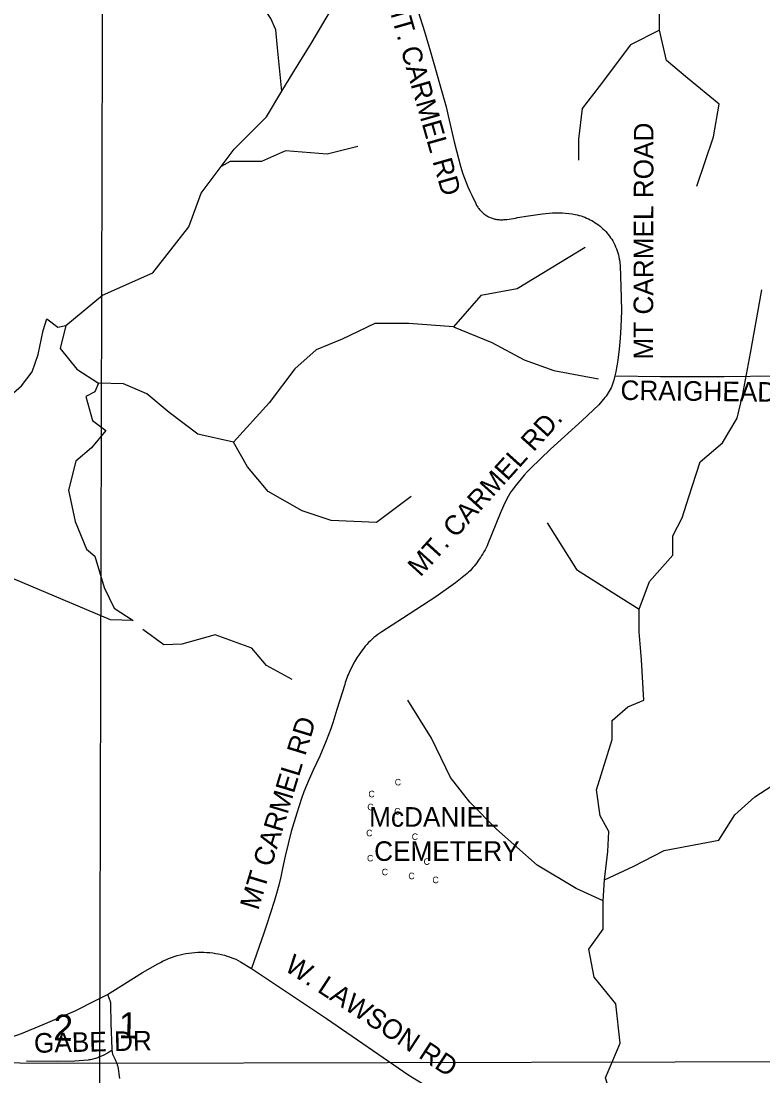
# Model space of a CAD drawing. Extents: x 1670563 to 1761545, y 515755 to 578944.
# Drawn here: x 1687923 to 1690764, y 528045 to 532087 of the extents above; entities that cross this region are included whole.
import ezdxf

# ---------------------------------------------------------------- set-up
doc = ezdxf.new("R2010")
doc.units = 0
for name, color, linetype in [('5_sectionlines', 7, 'Continuous'), ('62_text', 7, 'Continuous'), ('CEMETERY', 7, 'Continuous'), ('Cross', 7, 'Continuous'), ('SHP_LINE', 7, 'Continuous'), ('STREETCL', 7, 'Continuous'), ('STRNAMES', 7, 'Continuous')]:
    doc.layers.add(name, color=color, linetype=linetype)

msp = doc.modelspace()

# ---------------------------------------------------------------- linework, layer by layer
at = {"layer": '5_sectionlines'}
for points in [[(1688236.6, 517584.7), (1688228.1, 522753.5), (1688224.2, 528093.7), (1688238.5, 533490)], [(1683015, 528116), (1688224.2, 528093.7), (1693732, 528106.5)]]:
    msp.add_lwpolyline(points, dxfattribs=at)
at = {"layer": 'SHP_LINE'}
for points in [[(1690368, 532052), (1690368, 532203), (1690376, 532345), (1690428, 532448), (1690415, 532525), (1690450, 532594), (1690497, 532667)], [(1688922, 531818), (1688905, 531984), (1688898, 532053), (1688879, 532097), (1688854, 532135), (1688816, 532160), (1688791, 532198), (1688766, 532242), (1688753, 532286), (1688722, 532324), (1688722, 532374), (1688722, 532418), (1688722, 532462), (1688716, 532488)], [(1688922, 531818), (1688968, 531894), (1689034, 532001), (1689189, 532266)], [(1690368, 532052), (1690256, 531996), (1690136, 531837), (1690071, 531752), (1690058, 531635), (1690058, 531554)], [(1690510, 531455), (1690574, 531644), (1690596, 531769), (1690475, 531868), (1690394, 531936), (1690368, 532052)], [(1688095, 530920), (1688235, 531037), (1688428, 531123), (1688565, 531299), (1688613, 531428), (1688739, 531596), (1688863, 531720), (1688922, 531818)], [(1689212, 531606), (1689095, 531577), (1688936, 531590), (1688844, 531549), (1688724, 531549), (1688689, 531530)], [(1690083, 531220), (1689823, 531061), (1689684, 531036), (1689579, 530916)], [(1690157, 528797), (1690170, 528905), (1690174, 528982), (1690140, 529042), (1690127, 529141), (1690187, 529334), (1690187, 529407), (1690247, 529459), (1690307, 529485), (1690299, 529640), (1690290, 529747), (1690290, 529833), (1690329, 529940), (1690419, 530041), (1690419, 530114), (1690454, 530183), (1690480, 530264), (1690523, 530398), (1690609, 530471), (1690665, 530565), (1690686, 530651), (1690716, 530814), (1690759, 531057)], [(1687874, 530645), (1687924, 530689), (1687965, 530743), (1687988, 530810), (1688007, 530901), (1688022, 530946), (1688064, 530914), (1688095, 530920), (1688073, 530832), (1688136, 530753), (1688219, 530699), (1688206, 530667), (1688171, 530648), (1688197, 530556), (1688247, 530518), (1688193, 530452), (1688133, 530401), (1688105, 530290), (1688130, 530170), (1688174, 530063), (1688206, 530037), (1688241, 529917), (1688279, 529838), (1688352, 529790), (1688266, 529793)], [(1689579, 530916), (1689408, 530928), (1689278, 530928), (1689152, 530868), (1689053, 530827), (1688971, 530754), (1688873, 530624), (1688737, 530473), (1688600, 530504), (1688490, 530587), (1688404, 530659), (1688315, 530697), (1688219, 530699)], [(1689579, 530916), (1689725, 530856), (1689849, 530789), (1689963, 530748), (1690134, 530716)], [(1689417, 530265), (1689284, 530166), (1689110, 530173), (1688999, 530211), (1688869, 530284), (1688790, 530379), (1688737, 530473)], [(1688266, 529793), (1687440, 530142)], [(1689938, 530165), (1690050, 529985), (1690187, 529899), (1690290, 529833)], [(1688961, 529564), (1688863, 529618), (1688806, 529684), (1688666, 529735), (1688539, 529700), (1688470, 529697), (1688389, 529756)], [(1690152, 528716), (1690049, 528763), (1689899, 528853), (1689744, 528991), (1689641, 529094), (1689567, 529188), (1689494, 529339), (1689404, 529485)], [(1690157, 528797), (1690269, 528849), (1690385, 528909), (1690595, 528948), (1690656, 529046), (1690733, 529115), (1690819, 529171)], [(1690152, 528716), (1690157, 528797)], [(1690320, 527578), (1690209, 527685), (1690200, 527913), (1690161, 528038), (1690217, 528171), (1690200, 528321), (1690118, 528423), (1690097, 528531), (1690152, 528608), (1690152, 528716)]]:
    msp.add_lwpolyline(points, dxfattribs=at)
at = {"layer": 'STREETCL'}
for points in [[(1689427.5, 532177), (1689467.8, 532046.9), (1689490.8, 531968.6), (1689550.8, 531759.1), (1689558, 531724.6), (1689581.6, 531624), (1689589.9, 531589.5), (1689597.5, 531560.1), (1689605.7, 531530.8), (1689614.8, 531501.8), (1689620.6, 531484.9), (1689626.9, 531468.2), (1689633.8, 531451.8), (1689641.3, 531435.5), (1689649.3, 531419.6), (1689664, 531387.7), (1689665.7, 531384.3), (1689667.5, 531381), (1689669.4, 531377.8), (1689671.4, 531374.6), (1689673.5, 531371.5), (1689675.7, 531368.5), (1689678, 531365.5), (1689680.4, 531362.6), (1689683, 531359.9), (1689685.6, 531357.2), (1689688.3, 531354.6), (1689691.1, 531352.1), (1689694, 531349.6), (1689696.9, 531347.3), (1689700, 531345.1), (1689703.1, 531343), (1689706.3, 531341.1), (1689709.6, 531339.2), (1689712.9, 531337.4), (1689716.3, 531335.8), (1689719.7, 531334.3), (1689723.2, 531332.9), (1689726.7, 531331.6), (1689730.3, 531330.4), (1689733.9, 531329.4), (1689737.5, 531328.5), (1689741.2, 531327.7), (1689744.9, 531327.1), (1689748.6, 531326.6), (1689752.4, 531326.2), (1689756.1, 531325.9), (1689759.9, 531325.8), (1689763.6, 531325.8), (1689767.4, 531326), (1689771.1, 531326.2), (1689774.9, 531326.6), (1689783.2, 531327.2), (1689791.5, 531328), (1689799.7, 531329), (1689808, 531330.4), (1689816.1, 531331.9), (1689824.2, 531333.8), (1689866.2, 531341.1), (1689892.6, 531345.2), (1689919.1, 531348.5), (1689945.7, 531351.2), (1689958.2, 531352), (1689970.7, 531352.5), (1689983.2, 531352.4), (1689995.7, 531352), (1690008.2, 531351.1), (1690020.6, 531349.7), (1690033, 531347.9), (1690045.3, 531345.7), (1690052.6, 531344.1), (1690059.9, 531342.3), (1690067.2, 531340.2), (1690074.3, 531337.8), (1690081.4, 531335.2), (1690088.4, 531332.4), (1690095.2, 531329.3), (1690102, 531325.9), (1690108.6, 531322.4), (1690115.2, 531318.6), (1690121.5, 531314.6), (1690127.8, 531310.3), (1690133.8, 531305.9), (1690139.8, 531301.2), (1690145.5, 531296.3), (1690151.1, 531291.3), (1690156.5, 531286), (1690161.7, 531280.6), (1690166.7, 531275), (1690171.6, 531269.2), (1690176.2, 531263.2), (1690180.6, 531257.1), (1690184.8, 531250.8), (1690188.8, 531244.4), (1690192.6, 531237.2), (1690196.1, 531229.8), (1690199.4, 531222.2), (1690202.5, 531214.6), (1690205.3, 531206.9), (1690207.8, 531199.1), (1690210, 531191.2), (1690212, 531183.2), (1690213.7, 531175.1), (1690215.1, 531167.1), (1690216.2, 531158.9), (1690217.1, 531150.7), (1690220.8, 531027), (1690221.7, 530976.4), (1690219.1, 530914.1), (1690216.8, 530871.9), (1690213.2, 530829.8), (1690208.1, 530787.8), (1690206, 530772.8), (1690203.4, 530757.8), (1690200.5, 530742.9), (1690197.1, 530728.1)], [(1690197.1, 530728.1), (1690192.8, 530711.6), (1690188, 530695.3), (1690185.1, 530688.6), (1690182, 530681.9), (1690178.6, 530675.4), (1690175.1, 530668.9), (1690171.3, 530662.6), (1690167.4, 530656.4), (1690163.3, 530650.4), (1690158.9, 530644.4), (1690135.8, 530616.9), (1690071.1, 530557.1), (1689950.2, 530446.2), (1689874, 530372.3), (1689861.3, 530359.6), (1689849.1, 530346.6), (1689837.3, 530333.2), (1689825.9, 530319.5), (1689814.9, 530305.4), (1689804.3, 530290.9), (1689798.7, 530282.6), (1689793.3, 530274.2), (1689788.2, 530265.5), (1689783.3, 530256.8), (1689778.7, 530247.8), (1689774.4, 530238.7), (1689770.4, 530229.5), (1689758, 530200.8), (1689710.4, 530083.8), (1689707.1, 530075.9), (1689703.5, 530068.2), (1689699.6, 530060.6), (1689695.6, 530053.2), (1689691.2, 530045.9), (1689686.6, 530038.7), (1689681.8, 530031.7), (1689676.8, 530024.8), (1689672.5, 530018.1), (1689668, 530011.5), (1689663.3, 530005.1), (1689658.3, 529998.9), (1689653.2, 529992.8), (1689647.8, 529986.9), (1689642.3, 529981.1), (1689636.6, 529975.6), (1689630.7, 529970.2), (1689624.6, 529965.1), (1689586.6, 529934.6), (1689511.7, 529880.4), (1689384.1, 529798.4), (1689304.5, 529747.2), (1689296.7, 529742), (1689289, 529736.6), (1689281.6, 529730.8), (1689274.3, 529724.9), (1689267.2, 529718.7), (1689260.4, 529712.2), (1689253.7, 529705.5), (1689247.3, 529698.7), (1689241.1, 529691.6), (1689235.2, 529684.3), (1689226.1, 529672.3), (1689217.3, 529659.9), (1689209, 529647.3), (1689201.1, 529634.4), (1689180.7, 529594.2), (1689177.4, 529587.4), (1689174.4, 529580.6), (1689171.5, 529573.6), (1689168.9, 529566.6), (1689166.6, 529559.5), (1689164.4, 529552.3), (1689162.5, 529545), (1689132.3, 529449), (1689116.4, 529398.2), (1689108.7, 529374.7), (1689100.3, 529351.5), (1689091.1, 529328.6), (1689066.9, 529270), (1689041.6, 529216.3), (1689026.5, 529182.4), (1689016.1, 529158), (1689006.3, 529133.4), (1688997.2, 529108.5), (1688987.7, 529080.6), (1688978.7, 529052.5), (1688957.7, 528981.5), (1688945.1, 528934.5), (1688933.9, 528887.1), (1688924.1, 528839.5), (1688917.5, 528807.5), (1688909.9, 528775.8), (1688901.3, 528744.3), (1688891.8, 528713), (1688863.8, 528626.3), (1688852.9, 528591.5), (1688805.2, 528456.8)], [(1690197.1, 530728.1), (1690371.8, 530724.6), (1690614.8, 530725.5), (1690815.7, 530727.2), (1691059.7, 530728), (1691241.7, 530728.5)], [(1688254, 528357.7), (1688264.5, 528363.8), (1688274.9, 528370.2), (1688318.9, 528397.6), (1688387.8, 528440.9), (1688446.8, 528474.8), (1688456.8, 528480.3), (1688467.1, 528485.5), (1688477.5, 528490.4), (1688488, 528494.8), (1688498.7, 528498.9), (1688509.6, 528502.7), (1688520.5, 528506), (1688531.6, 528509), (1688542.8, 528511.6), (1688554, 528513.9), (1688565.3, 528515.7), (1688576.7, 528517.2), (1688588.1, 528518.2), (1688599.6, 528518.9), (1688611, 528519.2), (1688622.5, 528519.1), (1688634, 528518.6), (1688645.4, 528517.7), (1688656.8, 528516.4), (1688668.1, 528514.7), (1688679.4, 528512.7), (1688690.6, 528510.2), (1688701.7, 528507.4), (1688712.7, 528504.2), (1688723.6, 528500.6), (1688734.4, 528496.7), (1688745, 528492.3), (1688762.7, 528482.8), (1688805.2, 528456.8)], [(1688805.2, 528456.8), (1689092.1, 528264.8), (1689407.2, 528048.4), (1689518.3, 527980.5), (1689721.9, 527864.4), (1689956.4, 527723.2), (1690261.8, 527540.4), (1690501.7, 527409.2), (1690754.3, 527259.6), (1690976.7, 527124.2), (1691122.4, 527034.4)], [(1687846, 528179.5), (1687924.4, 528208.2), (1688008, 528242.3), (1688130.3, 528295.1), (1688208.4, 528334.2), (1688223.8, 528341.6), (1688239, 528349.4), (1688254, 528357.7)], [(1688253.9, 528357.8), (1688260.4, 528340.6), (1688262.3, 528335.8), (1688262.8, 528334.4), (1688263.3, 528333), (1688263.8, 528331.5), (1688264.2, 528330.1), (1688264.5, 528328.6), (1688264.8, 528327.1), (1688265, 528325.6), (1688265.2, 528324.1), (1688265.4, 528322.6), (1688265.5, 528321.1), (1688265.5, 528319.6), (1688266.4, 528245.9), (1688270.3, 528148.7), (1688270.4, 528146.5), (1688270.6, 528144.3), (1688270.8, 528142.1)], [(1688270.8, 528142.1), (1688253.3, 528132.3), (1688237.3, 528123.4), (1688221.3, 528116.7), (1688216.8, 528115), (1688212.3, 528113.3), (1688207.7, 528111.8), (1688203.1, 528110.5), (1688198.4, 528109.2), (1688193.7, 528108.2), (1688188.9, 528107.3), (1688184.1, 528106.6), (1688179.3, 528106), (1688127, 528101.5), (1688063.9, 528100), (1687943.5, 528102.2)], [(1688270.8, 528142.1), (1688271.2, 528139.3), (1688271.7, 528136.5), (1688272.3, 528133.8), (1688273, 528131), (1688273.7, 528128.3), (1688274.6, 528125.6), (1688275.6, 528122.9), (1688276.6, 528120.3), (1688277.8, 528117.7), (1688279, 528115.1), (1688280.4, 528112.6), (1688281.8, 528110.2), (1688283.3, 528107.4), (1688284.8, 528104.6), (1688286.2, 528101.8), (1688287.5, 528098.9), (1688288.6, 528096), (1688289.7, 528093.1), (1688290.7, 528090.1), (1688291.5, 528087.1), (1688292.3, 528084), (1688293, 528080.9), (1688300, 528035.3)]]:
    msp.add_lwpolyline(points, dxfattribs=at)

# ---------------------------------------------------------------- texts
at = {"layer": '62_text'}
for s, rotation, p in [('2', 358.2038, (1688045.7, 528181.4)), ('1', 358.9337, (1688295.9, 528189.6))]:
    msp.add_text(s, height=100, rotation=rotation, dxfattribs=at).set_placement(p)
at = {"layer": 'CEMETERY'}
for s, p in [('McDANIEL', (1689255.8, 529000)), ('CEMETERY', (1689274.9, 528869.2))]:
    msp.add_text(s, height=75, dxfattribs=at).set_placement(p)
at = {"layer": 'Cross'}
for p in [(1689353.9, 529158.2), (1689253.1, 529112.8), (1689248.8, 529063), (1689351.7, 529046.7), (1689244.4, 528963.3), (1689418.9, 528949.3), (1689247.7, 528867), (1689464.4, 528854), (1689304, 528813.9), (1689405.9, 528798.8), (1689498, 528783.6)]:
    msp.add_text('C', height=25, dxfattribs=at).set_placement(p)
at = {"layer": 'STRNAMES'}
for s, rotation, p in [('MT. CARMEL RD', 285.8863, (1689321, 532172.3)), ('MT CARMEL ROAD', 89.9173, (1690343.2, 530789.8)), ('CRAIGHEAD FOREST RD.', 359.3102, (1690217.9, 530635.5)), ('MT. CARMEL RD.', 47.883, (1689452, 529954.3)), ('MT CARMEL RD', 73.0825, (1688831, 528677.1)), ('W. LAWSON RD', 326.8751, (1688927.7, 528452.2)), ('GABE DR', 1.2456, (1687973.1, 528133.5))]:
    msp.add_text(s, height=75, rotation=rotation, dxfattribs=at).set_placement(p)

doc.saveas('drawing.dxf')
